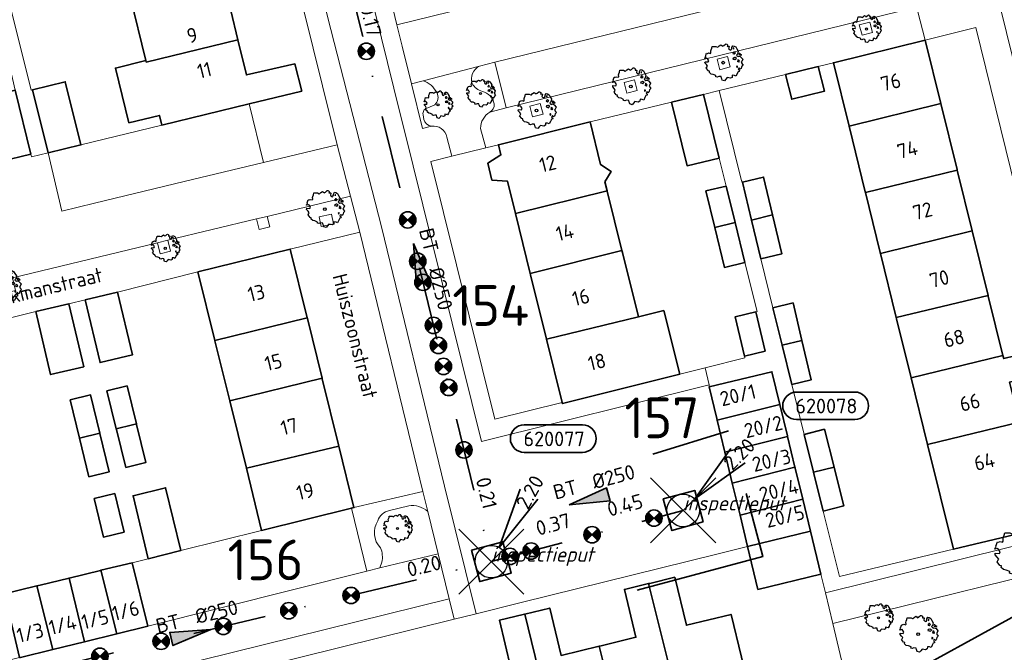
# Model space of a CAD drawing. Header units: metres. Extents: x 152391 to 157968, y 462336 to 467280.
# Tile 679 of 736: x 157044 to 157135, y 464441 to 464499. Entities that reach past the tile are written whole.
import ezdxf
from ezdxf.enums import TextEntityAlignment as Align

# ---------------------------------------------------------------- set-up
doc = ezdxf.new("R2010")
doc.units = ezdxf.units.M
doc.header["$LTSCALE"] = 0.75
doc.header["$PDMODE"] = 3
doc.header["$PDSIZE"] = 3
doc.linetypes.add('RI-VWA_BETON', pattern=[19, 9, -5, 0, -5])
doc.layers.get('0').update_dxf_attribs({"lineweight": 25})
doc.layers.get('defpoints').update_dxf_attribs({"lineweight": 25})
for name, color, linetype, lineweight in [('B-GV-GR-BOOM-S', 252, 'Continuous', 25), ('B-WE-GK-BESCHOEIING-G', 251, 'GK-BESCHOEIING', 35), ('B-WE-GR-BEPLANTING_CULTUUR_HEESTERS-GV', 251, 'Continuous', 18), ('B-WE-GR-GROENVOORZIENING-GV', 251, 'Continuous', 18), ('B-WE-OG-BEBOUWING-GV', 6, 'Continuous', 35), ('B-WE-OG-BEBOUWING-T18', 1, 'Continuous', 18), ('B-WE-OG-TOPOGRAFIE-T18', 1, 'Continuous', 18), ('B-WE-OG-WATER_SLOOT-GV', 251, 'Continuous', 18), ('B-WE-VH-VERHARDING_ASFALT-GV', 251, 'Continuous', 18), ('B-WE-VH-VERHARDING_BETONSTRAATSTEEN-GV', 251, 'Continuous', 18), ('B-WE-VH-VERHARDING_HOUTSNIPPERS-GV', 251, 'Continuous', 18), ('B-WE-VH-VERHARDING_TEGEL-GV', 251, 'Continuous', 18), ('N-OI-RI-T50', 130, 'Continuous', 50), ('N-OI-RI-VWA_PUTNUMMER-S @ 0.75', 36, 'Continuous', 35), ('N-OI-RI-VWA_RIOOLPUT_INSPECTIEPUT-S', 36, 'Continuous', 35), ('N-OI-RI-VWA_STROOMRICHTING-S @ 0.75', 36, 'Continuous', 35), ('N-OI-RI-VWA_TRANSPORTLEIDING_BETON_250-G', 36, 'RI-VWA_BETON', 35), ('N-RO-KG-GRENS_WERK-G', 7, 'XX-WERKGRENS', 35)]:
    doc.layers.add(name, color=color, linetype=linetype, lineweight=lineweight)
doc.layers.add('inspectieput', color=7, linetype='Continuous', plot=False)
doc.layers.add('N-OI-RI-VRIJVERVAL_HULPSTUK-S', color=210, linetype='Continuous', lineweight=35, plot=False)
doc.styles.add('NLCS-ISO', font='isocpeur.ttf')
doc.styles.add('NLCS-ISO-M750-T18', font='NLCS-ISO.ttf', dxfattribs={"height": 1.35})
doc.styles.add('NLCS-ISO-M750-T18_CURSIEF', font='NLCS-ISO.ttf', dxfattribs={"oblique": 15, "height": 1.35})
doc.styles.add('NLCS-ISO-M750-T50', font='NLCS-ISO.ttf', dxfattribs={"height": 3.75})
doc.linetypes.add('GK-BESCHOEIING', pattern='A,30,-5,[1,NLCS.SHX,S=1,R=0,X=0,Y=0],-5', length=40)
doc.linetypes.add('XX-WERKGRENS', pattern='A,0,[137,NLCS.SHX,S=0.1,R=0,X=-1.1,Y=-1.35],-6', length=6)

# ---------------------------------------------------------------- blocks, each defined once
blk = doc.blocks.new('*U52')
at = {"ltscale": 0.1}
blk.add_hatch(color=256, dxfattribs=at).paths.add_polyline_path([(-2.5, 0), (2.5, -0.83), (2.5, 0.83)])
at = {"ltscale": 0.1, "flags": 128}
blk.add_lwpolyline([(-2.5, 0), (2.5, -0.83), (2.5, 0.83)], close=True, dxfattribs=at)
at = {"ltscale": 0.1, "style": 'NLCS-ISO'}
for tag, p in [('MAT', (-1, 0.5)), ('BOBL', (-2.86, -3.24))]:
    blk.add_attdef(tag, text='', height=1.8, dxfattribs=at).set_placement(p, align=Align.BOTTOM_RIGHT)
for tag, p in [('DIA', (1, 0.5)), ('BOBR', (1.92, -3.24))]:
    blk.add_attdef(tag, text='', height=1.8, dxfattribs=at).set_placement(p, align=Align.BOTTOM_LEFT)
at = {"layer": 'defpoints', "ltscale": 0.1, "style": 'NLCS-ISO', "flags": 1}
blk.add_attdef('JVA', text='', height=1.8, dxfattribs=at).set_placement((0, -1), align=Align.TOP_CENTER)
blk = doc.blocks.new('*U53')
at = {"ltscale": 0.1}
blk.add_hatch(color=256, dxfattribs=at).paths.add_polyline_path([(2.5, 0), (-2.5, -0.83), (-2.5, 0.83)])
at = {"ltscale": 0.1, "flags": 128}
blk.add_lwpolyline([(2.5, 0), (-2.5, -0.83), (-2.5, 0.83)], close=True, dxfattribs=at)
at = {"ltscale": 0.1, "style": 'NLCS-ISO'}
for tag, p in [('MAT', (-1, 0.5)), ('BOBL', (-28.6, 0))]:
    blk.add_attdef(tag, text='', height=1.8, dxfattribs=at).set_placement(p, align=Align.BOTTOM_RIGHT)
for tag, p in [('DIA', (1, 0.5)), ('BOBR', (27.65, -0.01))]:
    blk.add_attdef(tag, text='', height=1.8, dxfattribs=at).set_placement(p, align=Align.BOTTOM_LEFT)
at = {"layer": 'defpoints', "ltscale": 0.1, "style": 'NLCS-ISO', "flags": 1}
blk.add_attdef('JVA', text='', height=1.8, dxfattribs=at).set_placement((0, -1), align=Align.TOP_CENTER)
blk = doc.blocks.new('*U54')
at = {"ltscale": 0.1}
blk.add_hatch(color=256, dxfattribs=at).paths.add_polyline_path([(-2.5, 0), (2.5, -0.83), (2.5, 0.83)])
at = {"ltscale": 0.1, "flags": 128}
blk.add_lwpolyline([(-2.5, 0), (2.5, -0.83), (2.5, 0.83)], close=True, dxfattribs=at)
at = {"ltscale": 0.1, "style": 'NLCS-ISO'}
for tag, p in [('MAT', (-1, 0.5)), ('BOBL', (-28.37, 0))]:
    blk.add_attdef(tag, text='', height=1.8, dxfattribs=at).set_placement(p, align=Align.BOTTOM_RIGHT)
for tag, p in [('DIA', (1, 0.5)), ('BOBR', (27.43, -0.01))]:
    blk.add_attdef(tag, text='', height=1.8, dxfattribs=at).set_placement(p, align=Align.BOTTOM_LEFT)
at = {"layer": 'defpoints', "ltscale": 0.1, "style": 'NLCS-ISO', "flags": 1}
blk.add_attdef('JVA', text='', height=1.8, dxfattribs=at).set_placement((0, -1), align=Align.TOP_CENTER)
blk = doc.blocks.new('B-SRI-PUT_VWA-SO')
at = {"flags": 128}
blk.add_lwpolyline([(-2, 2), (2, 2), (2, -2), (-2, -2)], close=True, dxfattribs=at)
at = {"lineweight": -3, "flags": 128}
blk.add_lwpolyline([(2, -2), (2, 2), (-2, 2), (-2, -2)], close=True, dxfattribs=at)
at = {"lineweight": -3}
blk.add_circle((0, 0), 2, dxfattribs=at)
blk = doc.blocks.new('*U385')
for q in [(5.83, 7.6), (7.6, 5.83)]:
    blk.add_line((1.41, 1.41), q)
blk.add_lwpolyline([(21.07, 14.54), (13.91, 14.54, 1), (13.91, 11.16), (21.07, 11.16, 1)], format="xyb", close=True)
at = {"ltscale": 0.1, "style": 'NLCS-ISO'}
blk.add_attdef('PUTNR', text='', height=1.8, dxfattribs=at).set_placement((17.59, 12.82), align=Align.MIDDLE_CENTER)
blk.add_attdef('PUTHGT', text='', height=1.8, rotation=45, dxfattribs=at).set_placement((5.39, 5.43), align=Align.MIDDLE_LEFT)
blk = doc.blocks.new('*U317')
for q in [(3.55, 8.9), (5.73, 7.68)]:
    blk.add_line((0.98, 1.75), q)
blk.add_lwpolyline([(11.19, 16.81), (4.03, 16.81, 1), (4.03, 13.42), (11.19, 13.42, 1)], format="xyb", close=True)
at = {"ltscale": 0.1, "style": 'NLCS-ISO'}
blk.add_attdef('PUTNR', text='', height=1.8, dxfattribs=at).set_placement((7.71, 15.08), align=Align.MIDDLE_CENTER)
blk.add_attdef('PUTHGT', text='', height=1.8, rotation=60.77, dxfattribs=at).set_placement((3.71, 6.69), align=Align.MIDDLE_LEFT)
blk = doc.blocks.new('SRI-HULP')
h = blk.add_hatch(color=256)
h.dxf.hatch_style = 1
h.paths.add_polyline_path([(-0.71, 0.71, 0.198912), (-1, 0, 0.198912), (-0.71, -0.71), (0, 0)])
h = blk.add_hatch(color=256)
h.dxf.hatch_style = 1
h.paths.add_polyline_path([(1, 0, 0.198912), (0.71, 0.71), (0, 0), (0.71, -0.71, 0.198912)])
for p, q in [((-0.71, 0.71), (0.71, -0.71)), ((-0.71, -0.71), (0.71, 0.71))]:
    blk.add_line(p, q)
blk.add_circle((0, 0), 1)
blk = doc.blocks.new('ACMAP_ANN_TEMPLATE_type knoop')
at = {"layer": 'defpoints', "style": 'NLCS-ISO-M750-T18_CURSIEF', "oblique": 15}
blk.add_attdef('type_knoop', (0, 0), '', height=1.35, dxfattribs=at)
blk = doc.blocks.new('SGR-BOOM_21_30')
at = {"linetype": 'Continuous'}
for p, q in [((-1.458, 0.858), (-1.342, 0.908)), ((-1.342, 0.908), (-1.179, 0.858)), ((-1.179, 0.858), (-1.121, 0.924)), ((-1.133, 1.088), (-1.109, 1.187)), ((-1.121, 0.924), (-1.133, 1.088)), ((-1.109, 1.187), (-1.051, 1.335)), ((-1.051, 1.335), (-1.016, 1.499)), ((-1.016, 1.499), (-0.668, 1.499)), ((-0.668, 1.499), (-0.516, 1.433)), ((-0.516, 1.433), (-0.47, 1.45)), ((-0.47, 1.45), (-0.365, 1.548)), ((-0.365, 1.548), (-0.226, 1.647)), ((-0.226, 1.647), (-0.133, 1.581)), ((-0.133, 1.581), (-0.063, 1.515)), ((-0.063, 1.515), (0.065, 1.581)), ((0.065, 1.581), (0.205, 1.712)), ((0.205, 1.712), (0.263, 1.729)), ((0.263, 1.729), (0.333, 1.696)), ((0.333, 1.696), (0.391, 1.647)), ((0.402, 1.532), (0.379, 1.499)), ((0.379, 1.499), (0.53, 1.515)), ((0.391, 1.647), (0.402, 1.532)), ((0.542, 1.483), (0.507, 1.285)), ((0.507, 1.285), (0.565, 1.236)), ((0.53, 1.515), (0.542, 1.483)), ((0.565, 1.236), (0.693, 1.154)), ((0.693, 1.154), (0.751, 1.203)), ((0.751, 1.203), (0.798, 1.285)), ((0.786, 1.4), (0.891, 1.565)), ((0.798, 1.285), (0.786, 1.4)), ((0.891, 1.565), (1.019, 1.532)), ((0.937, 0.908), (0.891, 0.875)), ((0.972, 1.368), (0.926, 1.335)), ((0.926, 1.335), (0.949, 1.253)), ((0.972, 0.973), (0.937, 0.908)), ((0.949, 1.253), (0.961, 1.236)), ((0.961, 1.269), (0.972, 1.368)), ((1.03, 0.973), (0.972, 0.973)), ((1.019, 1.532), (1.158, 1.45)), ((1.077, 0.94), (1.03, 0.973)), ((1.124, 0.875), (1.077, 0.94)), ((1.158, 1.45), (1.251, 1.269)), ((1.251, 1.269), (1.379, 1.055)), ((1.379, 1.055), (1.321, 0.793)), ((-1.703, 0.365), (-1.656, 0.48)), ((-1.493, 0.415), (-1.703, 0.365)), ((-1.679, -0.029), (-1.668, 0.086)), ((-1.668, 0.086), (-1.389, 0.07)), ((-1.656, 0.48), (-1.598, 0.53)), ((-1.633, 0.579), (-1.528, 0.875)), ((-1.598, 0.53), (-1.633, 0.579)), ((-1.528, 0.875), (-1.458, 0.858)), ((-1.423, 0.333), (-1.493, 0.415)), ((-1.33, 0.185), (-1.423, 0.333)), ((-1.389, 0.07), (-1.33, 0.185)), ((0.891, 0.875), (0.926, 0.825)), ((0.926, 0.415), (0.891, 0.333)), ((0.891, 0.333), (1.03, 0.316)), ((0.926, 0.825), (0.984, 0.842)), ((1.054, 0.464), (0.926, 0.415)), ((0.984, 0.842), (1.03, 0.776)), ((1.03, 0.776), (1.077, 0.842)), ((1.03, 0.316), (1.112, 0.251)), ((1.112, 0.464), (1.054, 0.464)), ((1.077, 0.842), (1.124, 0.875)), ((1.217, 0.398), (1.112, 0.464)), ((1.112, 0.251), (1.205, 0.365)), ((1.205, 0.365), (1.24, 0.415)), ((1.321, 0.793), (1.228, 0.694)), ((1.228, 0.694), (1.275, 0.628)), ((1.275, 0.628), (1.379, 0.563)), ((1.344, 0.185), (1.31, 0.103)), ((1.434, 0.049), (1.31, 0.103)), ((1.356, 0.3), (1.344, 0.234)), ((1.344, 0.234), (1.344, 0.185)), ((1.426, 0.234), (1.356, 0.3)), ((1.379, 0.563), (1.438, 0.595)), ((1.472, 0.201), (1.426, 0.234)), ((1.434, 0.049), (1.507, 0.136)), ((1.472, 0.858), (1.438, 0.809)), ((1.438, 0.809), (1.461, 0.743)), ((1.438, 0.595), (1.565, 0.563)), ((1.461, 0.743), (1.531, 0.694)), ((1.542, 0.858), (1.472, 0.858)), ((1.507, 0.136), (1.472, 0.201)), ((1.531, 0.727), (1.635, 0.678)), ((1.531, 0.694), (1.542, 0.727)), ((1.624, 0.76), (1.542, 0.858)), ((1.565, 0.563), (1.635, 0.513)), ((1.728, 0.71), (1.624, 0.76)), ((1.635, 0.678), (1.728, 0.71)), ((1.635, 0.513), (1.81, 0.316)), ((1.717, 0.103), (1.67, 0.037)), ((1.67, 0.037), (1.763, -0.094)), ((1.81, 0.316), (1.717, 0.103)), ((-1.54, -0.177), (-1.679, -0.029)), ((-1.551, -0.505), (-1.493, -0.423)), ((-1.354, -0.752), (-1.551, -0.505)), ((-1.435, -0.324), (-1.54, -0.177)), ((-1.493, -0.423), (-1.435, -0.324)), ((-1.249, -0.784), (-1.354, -0.752)), ((-1.272, -0.899), (-1.249, -0.784)), ((-1.109, -1.047), (-1.272, -0.899)), ((1.286, -0.292), (1.24, -0.357)), ((1.24, -0.357), (1.251, -0.423)), ((1.263, -0.423), (1.333, -0.407)), ((1.333, -0.341), (1.286, -0.292)), ((1.356, -0.883), (1.286, -1.014)), ((1.333, -0.407), (1.333, -0.341)), ((1.368, -0.834), (1.356, -0.883)), ((1.484, -0.801), (1.368, -0.834)), ((1.461, -0.472), (1.391, -0.587)), ((1.391, -0.587), (1.426, -0.637)), ((1.426, -0.637), (1.496, -0.702)), ((1.577, -0.587), (1.461, -0.472)), ((1.496, -0.702), (1.484, -0.801)), ((1.658, -0.522), (1.577, -0.587)), ((1.682, -0.423), (1.658, -0.522)), ((1.717, -0.308), (1.682, -0.423)), ((1.845, -0.177), (1.717, -0.308)), ((1.763, -0.094), (1.845, -0.177)), ((-0.912, -1.08), (-1.109, -1.047)), ((-0.668, -1.179), (-0.912, -1.08)), ((-0.679, -1.294), (-0.668, -1.179)), ((-0.551, -1.326), (-0.679, -1.294)), ((-0.4, -1.261), (-0.551, -1.326)), ((-0.191, -1.277), (-0.4, -1.261)), ((-0.156, -1.425), (-0.191, -1.277)), ((-0.133, -1.491), (-0.156, -1.425)), ((-0.098, -1.606), (-0.133, -1.491)), ((0.112, -1.671), (-0.098, -1.606)), ((0.251, -1.524), (0.112, -1.671)), ((0.356, -1.376), (0.251, -1.524)), ((0.682, -1.441), (0.356, -1.376)), ((0.833, -1.359), (0.682, -1.441)), ((0.844, -1.162), (0.833, -1.359)), ((1.03, -1.179), (0.844, -1.162)), ((1.182, -1.244), (1.03, -1.179)), ((1.286, -1.014), (1.182, -1.244))]:
    blk.add_line(p, q, dxfattribs=at)
blk.add_circle((0, 0), 0.126, dxfattribs=at)
blk = doc.blocks.new('SGR-BOOM_31_50')
at = {"linetype": 'Continuous'}
for p, q in [((-1.402, 1.78), (-1.355, 1.999)), ((-1.355, 1.999), (-0.89, 1.999)), ((-0.89, 1.999), (-0.688, 1.911)), ((-0.688, 1.911), (-0.626, 1.933)), ((-0.626, 1.933), (-0.487, 2.064)), ((-0.487, 2.064), (-0.301, 2.196)), ((-0.301, 2.196), (-0.177, 2.108)), ((-0.177, 2.108), (-0.084, 2.02)), ((-0.084, 2.02), (0.087, 2.108)), ((0.087, 2.108), (0.273, 2.283)), ((0.273, 2.283), (0.351, 2.305)), ((0.351, 2.305), (0.444, 2.261)), ((0.444, 2.261), (0.521, 2.196)), ((0.537, 2.042), (0.506, 1.999)), ((0.506, 1.999), (0.707, 2.02)), ((0.521, 2.196), (0.537, 2.042)), ((0.723, 1.977), (0.676, 1.714)), ((0.707, 2.02), (0.723, 1.977)), ((1.048, 1.867), (1.188, 2.086)), ((1.064, 1.714), (1.048, 1.867)), ((1.188, 2.086), (1.358, 2.042)), ((1.296, 1.823), (1.234, 1.78)), ((1.281, 1.692), (1.296, 1.823)), ((1.358, 2.042), (1.545, 1.933)), ((1.545, 1.933), (1.669, 1.692)), ((-2.177, 0.772), (-2.038, 1.166)), ((-2.038, 1.166), (-1.944, 1.144)), ((-1.944, 1.144), (-1.789, 1.21)), ((-1.789, 1.21), (-1.572, 1.144)), ((-1.572, 1.144), (-1.495, 1.232)), ((-1.51, 1.451), (-1.479, 1.582)), ((-1.495, 1.232), (-1.51, 1.451)), ((-1.479, 1.582), (-1.402, 1.78)), ((0.676, 1.714), (0.754, 1.648)), ((0.754, 1.648), (0.924, 1.539)), ((0.924, 1.539), (1.002, 1.604)), ((1.002, 1.604), (1.064, 1.714)), ((1.25, 1.21), (1.188, 1.166)), ((1.188, 1.166), (1.234, 1.101)), ((1.234, 1.78), (1.265, 1.67)), ((1.234, 1.101), (1.312, 1.122)), ((1.296, 1.298), (1.25, 1.21)), ((1.265, 1.67), (1.281, 1.648)), ((1.374, 1.298), (1.296, 1.298)), ((1.312, 1.122), (1.374, 1.035)), ((1.436, 1.254), (1.374, 1.298)), ((1.374, 1.035), (1.436, 1.122)), ((1.498, 1.166), (1.436, 1.254)), ((1.436, 1.122), (1.498, 1.166)), ((1.762, 1.057), (1.638, 0.925)), ((1.638, 0.925), (1.7, 0.838)), ((1.669, 1.692), (1.839, 1.407)), ((1.839, 1.407), (1.762, 1.057)), ((1.963, 1.144), (1.917, 1.079)), ((1.917, 1.079), (1.948, 0.991)), ((1.948, 0.991), (2.041, 0.925)), ((2.056, 1.144), (1.963, 1.144)), ((2.041, 0.969), (2.18, 0.903)), ((2.041, 0.925), (2.056, 0.969)), ((2.165, 1.013), (2.056, 1.144)), ((2.304, 0.947), (2.165, 1.013)), ((2.18, 0.903), (2.304, 0.947)), ((-2.27, 0.487), (-2.208, 0.641)), ((-1.991, 0.553), (-2.27, 0.487)), ((-2.239, -0.038), (-2.224, 0.115)), ((-2.224, 0.115), (-1.851, 0.093)), ((-2.208, 0.641), (-2.131, 0.706)), ((-2.131, 0.706), (-2.177, 0.772)), ((-1.898, 0.444), (-1.991, 0.553)), ((-1.774, 0.246), (-1.898, 0.444)), ((-1.851, 0.093), (-1.774, 0.246)), ((1.234, 0.553), (1.188, 0.444)), ((1.188, 0.444), (1.374, 0.422)), ((1.405, 0.619), (1.234, 0.553)), ((1.374, 0.422), (1.483, 0.334)), ((1.483, 0.619), (1.405, 0.619)), ((1.622, 0.531), (1.483, 0.619)), ((1.483, 0.334), (1.607, 0.487)), ((1.607, 0.487), (1.653, 0.553)), ((1.7, 0.838), (1.839, 0.75)), ((1.793, 0.246), (1.746, 0.137)), ((1.911, 0.065), (1.746, 0.137)), ((1.808, 0.4), (1.793, 0.312)), ((1.793, 0.312), (1.793, 0.246)), ((1.901, 0.312), (1.808, 0.4)), ((1.839, 0.75), (1.917, 0.794)), ((1.963, 0.268), (1.901, 0.312)), ((1.911, 0.065), (2.01, 0.181)), ((1.917, 0.794), (2.087, 0.75)), ((2.01, 0.181), (1.963, 0.268)), ((2.087, 0.75), (2.18, 0.684)), ((2.18, 0.684), (2.413, 0.422)), ((2.289, 0.137), (2.227, 0.049)), ((2.227, 0.049), (2.351, -0.126)), ((2.413, 0.422), (2.289, 0.137)), ((-2.053, -0.235), (-2.239, -0.038)), ((-2.069, -0.673), (-1.991, -0.564)), ((-1.805, -1.002), (-2.069, -0.673)), ((-1.913, -0.433), (-2.053, -0.235)), ((-1.991, -0.564), (-1.913, -0.433)), ((1.715, -0.389), (1.653, -0.476)), ((1.653, -0.476), (1.669, -0.564)), ((1.684, -0.564), (1.777, -0.542)), ((1.777, -0.454), (1.715, -0.389)), ((1.777, -0.542), (1.777, -0.454)), ((1.948, -0.63), (1.855, -0.783)), ((1.855, -0.783), (1.901, -0.849)), ((1.901, -0.849), (1.994, -0.936)), ((2.103, -0.783), (1.948, -0.63)), ((2.211, -0.695), (2.103, -0.783)), ((2.242, -0.564), (2.211, -0.695)), ((2.289, -0.411), (2.242, -0.564)), ((2.459, -0.235), (2.289, -0.411)), ((2.351, -0.126), (2.459, -0.235)), ((-1.665, -1.046), (-1.805, -1.002)), ((-1.696, -1.199), (-1.665, -1.046)), ((-1.479, -1.396), (-1.696, -1.199)), ((-1.216, -1.44), (-1.479, -1.396)), ((-0.89, -1.571), (-1.216, -1.44)), ((-0.906, -1.725), (-0.89, -1.571)), ((-0.735, -1.769), (-0.906, -1.725)), ((-0.533, -1.681), (-0.735, -1.769)), ((-0.254, -1.703), (-0.533, -1.681)), ((-0.208, -1.9), (-0.254, -1.703)), ((1.11, -1.812), (0.909, -1.922)), ((1.126, -1.55), (1.11, -1.812)), ((1.374, -1.571), (1.126, -1.55)), ((1.576, -1.659), (1.374, -1.571)), ((1.715, -1.352), (1.576, -1.659)), ((1.808, -1.177), (1.715, -1.352)), ((1.824, -1.112), (1.808, -1.177)), ((1.979, -1.068), (1.824, -1.112)), ((1.994, -0.936), (1.979, -1.068)), ((-0.177, -1.988), (-0.208, -1.9)), ((-0.13, -2.141), (-0.177, -1.988)), ((0.149, -2.229), (-0.13, -2.141)), ((0.335, -2.031), (0.149, -2.229)), ((0.475, -1.834), (0.335, -2.031)), ((0.909, -1.922), (0.475, -1.834))]:
    blk.add_line(p, q, dxfattribs=at)
blk.add_circle((0, 0), 0.169, dxfattribs=at)
blk = doc.blocks.new('SGR-BOOM_0_20')
at = {"linetype": 'Continuous'}
for p, q in [((-0.832, 0.89), (-0.788, 1.001)), ((-0.788, 1.001), (-0.762, 1.124)), ((-0.762, 1.124), (-0.501, 1.124)), ((-0.501, 1.124), (-0.387, 1.075)), ((-0.387, 1.075), (-0.352, 1.087)), ((-0.352, 1.087), (-0.274, 1.161)), ((-0.274, 1.161), (-0.169, 1.235)), ((-0.169, 1.235), (-0.099, 1.186)), ((-0.099, 1.186), (-0.047, 1.137)), ((-0.047, 1.137), (0.049, 1.186)), ((0.049, 1.186), (0.154, 1.284)), ((0.154, 1.284), (0.197, 1.297)), ((0.197, 1.297), (0.25, 1.272)), ((0.25, 1.272), (0.293, 1.235)), ((0.302, 1.149), (0.284, 1.124)), ((0.284, 1.124), (0.398, 1.137)), ((0.293, 1.235), (0.302, 1.149)), ((0.407, 1.112), (0.38, 0.964)), ((0.38, 0.964), (0.424, 0.927)), ((0.398, 1.137), (0.407, 1.112)), ((0.424, 0.927), (0.52, 0.865)), ((0.564, 0.902), (0.598, 0.964)), ((0.59, 1.05), (0.668, 1.173)), ((0.598, 0.964), (0.59, 1.05)), ((0.668, 1.173), (0.764, 1.149)), ((0.729, 1.026), (0.694, 1.001)), ((0.694, 1.001), (0.712, 0.939)), ((0.712, 0.939), (0.721, 0.927)), ((0.721, 0.952), (0.729, 1.026)), ((0.764, 1.149), (0.869, 1.087)), ((0.869, 1.087), (0.939, 0.952)), ((0.939, 0.952), (1.035, 0.792)), ((-1.277, 0.274), (-1.242, 0.36)), ((-1.12, 0.311), (-1.277, 0.274)), ((-1.259, -0.022), (-1.251, 0.065)), ((-1.251, 0.065), (-1.041, 0.052)), ((-1.242, 0.36), (-1.198, 0.397)), ((-1.225, 0.434), (-1.146, 0.656)), ((-1.198, 0.397), (-1.225, 0.434)), ((-1.146, 0.656), (-1.094, 0.644)), ((-1.068, 0.249), (-1.12, 0.311)), ((-1.094, 0.644), (-1.007, 0.681)), ((-0.998, 0.139), (-1.068, 0.249)), ((-1.041, 0.052), (-0.998, 0.139)), ((-1.007, 0.681), (-0.884, 0.644)), ((-0.884, 0.644), (-0.841, 0.693)), ((-0.85, 0.816), (-0.832, 0.89)), ((-0.841, 0.693), (-0.85, 0.816)), ((0.52, 0.865), (0.564, 0.902)), ((0.703, 0.681), (0.668, 0.656)), ((0.668, 0.656), (0.694, 0.619)), ((0.694, 0.311), (0.668, 0.249)), ((0.668, 0.249), (0.773, 0.237)), ((0.694, 0.619), (0.738, 0.631)), ((0.79, 0.348), (0.694, 0.311)), ((0.729, 0.73), (0.703, 0.681)), ((0.773, 0.73), (0.729, 0.73)), ((0.738, 0.631), (0.773, 0.582)), ((0.808, 0.705), (0.773, 0.73)), ((0.773, 0.582), (0.808, 0.631)), ((0.773, 0.237), (0.834, 0.188)), ((0.834, 0.348), (0.79, 0.348)), ((0.843, 0.656), (0.808, 0.705)), ((0.808, 0.631), (0.843, 0.656)), ((0.912, 0.299), (0.834, 0.348)), ((0.834, 0.188), (0.904, 0.274)), ((0.904, 0.274), (0.93, 0.311)), ((0.991, 0.594), (0.921, 0.521)), ((0.921, 0.521), (0.956, 0.471)), ((0.956, 0.471), (1.035, 0.422)), ((1.008, 0.139), (0.982, 0.077)), ((1.075, 0.037), (0.982, 0.077)), ((1.035, 0.792), (0.991, 0.594)), ((1.017, 0.225), (1.008, 0.176)), ((1.008, 0.176), (1.008, 0.139)), ((1.069, 0.176), (1.017, 0.225)), ((1.035, 0.422), (1.078, 0.447)), ((1.104, 0.151), (1.069, 0.176)), ((1.075, 0.037), (1.13, 0.102)), ((1.104, 0.644), (1.078, 0.607)), ((1.078, 0.607), (1.096, 0.557)), ((1.078, 0.447), (1.174, 0.422)), ((1.096, 0.557), (1.148, 0.521)), ((1.157, 0.644), (1.104, 0.644)), ((1.13, 0.102), (1.104, 0.151)), ((1.148, 0.545), (1.226, 0.508)), ((1.148, 0.521), (1.157, 0.545)), ((1.218, 0.57), (1.157, 0.644)), ((1.174, 0.422), (1.226, 0.385)), ((1.296, 0.533), (1.218, 0.57)), ((1.226, 0.508), (1.296, 0.533)), ((1.226, 0.385), (1.357, 0.237)), ((1.287, 0.077), (1.253, 0.028)), ((1.253, 0.028), (1.322, -0.071)), ((1.357, 0.237), (1.287, 0.077)), ((-1.155, -0.132), (-1.259, -0.022)), ((-1.164, -0.379), (-1.12, -0.317)), ((-1.015, -0.564), (-1.164, -0.379)), ((-1.076, -0.243), (-1.155, -0.132)), ((-1.12, -0.317), (-1.076, -0.243)), ((-0.937, -0.588), (-1.015, -0.564)), ((-0.954, -0.675), (-0.937, -0.588)), ((-0.832, -0.785), (-0.954, -0.675)), ((-0.684, -0.81), (-0.832, -0.785)), ((-0.501, -0.884), (-0.684, -0.81)), ((-0.509, -0.97), (-0.501, -0.884)), ((0.633, -0.872), (0.625, -1.019)), ((0.773, -0.884), (0.633, -0.872)), ((0.886, -0.933), (0.773, -0.884)), ((0.965, -0.761), (0.886, -0.933)), ((0.965, -0.219), (0.93, -0.268)), ((0.93, -0.268), (0.939, -0.317)), ((0.947, -0.317), (1, -0.305)), ((1, -0.256), (0.965, -0.219)), ((1.017, -0.662), (0.965, -0.761)), ((1, -0.305), (1, -0.256)), ((1.026, -0.625), (1.017, -0.662)), ((1.113, -0.601), (1.026, -0.625)), ((1.096, -0.354), (1.043, -0.44)), ((1.043, -0.44), (1.069, -0.477)), ((1.069, -0.477), (1.122, -0.527)), ((1.183, -0.44), (1.096, -0.354)), ((1.122, -0.527), (1.113, -0.601)), ((1.244, -0.391), (1.183, -0.44)), ((1.261, -0.317), (1.244, -0.391)), ((1.287, -0.231), (1.261, -0.317)), ((1.383, -0.132), (1.287, -0.231)), ((1.322, -0.071), (1.383, -0.132)), ((-0.413, -0.995), (-0.509, -0.97)), ((-0.3, -0.946), (-0.413, -0.995)), ((-0.143, -0.958), (-0.3, -0.946)), ((-0.117, -1.069), (-0.143, -0.958)), ((-0.099, -1.118), (-0.117, -1.069)), ((-0.073, -1.204), (-0.099, -1.118)), ((0.084, -1.254), (-0.073, -1.204)), ((0.188, -1.143), (0.084, -1.254)), ((0.267, -1.032), (0.188, -1.143)), ((0.511, -1.081), (0.267, -1.032)), ((0.625, -1.019), (0.511, -1.081))]:
    blk.add_line(p, q, dxfattribs=at)
blk.add_circle((0, 0), 0.0948, dxfattribs=at)

msp = doc.modelspace()

# ---------------------------------------------------------------- linework, layer by layer
at = {"layer": 'B-WE-GK-BESCHOEIING-G'}
msp.add_lwpolyline([(157121.197, 464436.011), (157140.32, 464446.537)], dxfattribs=at)
at = {"layer": 'B-WE-GR-BEPLANTING_CULTUUR_HEESTERS-GV'}
for points in [[(157086.849, 464494.879, 0.365077), (157086.165, 464493.279)], [(157082.913, 464492.445, 0.19092), (157081.645, 464493.54)], [(157086.165, 464493.279, 0.212017), (157087.125, 464492.556)], [(157082.721, 464491.311, 0.356203), (157082.913, 464492.445)], [(157087.125, 464492.556, -0.282965), (157088.206, 464491.4)], [(157081.653, 464490.401, -0.443994), (157082.086, 464491.029)], [(157088.206, 464491.4, -0.279958), (157087.801, 464490.638)], [(157082.42, 464489.357, -0.328703), (157081.73, 464489.981)], [(157077.477, 464452.99, -0.294574), (157078.564, 464453.947)], [(157080.33, 464454.381, -0.219838), (157082.082, 464453.874)], [(157077.728, 464450.528, -0.352941), (157077.477, 464452.99)], [(157077.842, 464449.188, 0.167224), (157077.728, 464450.528)]]:
    msp.add_lwpolyline(points, format="xyb", dxfattribs=at)
for points in [[(157087.801, 464490.638), (157089.319, 464491.028), (157088.274, 464495.246), (157086.849, 464494.879)], [(157081.645, 464493.54), (157080.581, 464493.266), (157081.602, 464489.15)], [(157082.086, 464491.029), (157082.721, 464491.311)], [(157081.73, 464489.981), (157081.653, 464490.401)], [(157081.602, 464489.15), (157082.42, 464489.357)], [(157081.636, 464455.706), (157075.278, 464454.215), (157075.049, 464454.159), (157076.474, 464448.369), (157077.662, 464448.658), (157077.842, 464449.188)], [(157082.082, 464453.874), (157081.636, 464455.706)], [(157078.564, 464453.947), (157080.33, 464454.381)]]:
    msp.add_lwpolyline(points, dxfattribs=at)
msp.add_lwpolyline([(157119.405, 464443.532), (157144.569, 464449.748), (157143.865, 464452.609), (157118.718, 464446.36)], close=True, dxfattribs=at)
at = {"layer": 'B-WE-GR-GROENVOORZIENING-GV'}
for points in [[(157122.815, 464498.942), (157121.846, 464498.694), (157122.094, 464497.725), (157123.063, 464497.973)], [(157109.71, 464495.771), (157108.741, 464495.523), (157108.989, 464494.554), (157109.958, 464494.802)], [(157101.142, 464493.615), (157100.173, 464493.367), (157100.421, 464492.398), (157101.39, 464492.646)], [(157092.454, 464491.431), (157091.485, 464491.183), (157091.733, 464490.214), (157092.702, 464490.462)], [(157067.287, 464481.042), (157066.315, 464480.808), (157066.549, 464479.836), (157067.521, 464480.07)], [(157073.207, 464481.241), (157072.076, 464480.993), (157072.269, 464480.114), (157073.399, 464480.362)], [(157058.147, 464478.841), (157057.175, 464478.607), (157057.418, 464477.596), (157058.39, 464477.83)]]:
    msp.add_lwpolyline(points, close=True, dxfattribs=at)
at = {"layer": 'B-WE-OG-BEBOUWING-GV'}
for points in [[(157067.498, 464504.534), (157054.654, 464501.323), (157056.114, 464495.388), (157056.147, 464495.253), (157064.59, 464497.309), (157063.939, 464500), (157063.656, 464501.172), (157068.058, 464502.254)], [(157057.578, 464489.436), (157065.634, 464491.4), (157070.474, 464492.58), (157069.85, 464495.088), (157065.373, 464494.072), (157064.59, 464497.309), (157056.147, 464495.253), (157056.114, 464495.388), (157053.305, 464494.701), (157054.547, 464489.674), (157057.354, 464490.347)], [(157120.896, 464489.367), (157129.344, 464491.451), (157127.904, 464497.281), (157119.456, 464495.195)], [(157118.061, 464494.85), (157115.051, 464494.107), (157115.614, 464491.824), (157118.624, 464492.566)], [(157047.094, 464486.881), (157050.125, 464487.631), (157048.688, 464493.436), (157045.658, 464492.686)], [(157041.172, 464491.977), (157042.582, 464486.068), (157042.703, 464486.097), (157045.509, 464486.777), (157044.08, 464492.681), (157041.281, 464492.003)], [(157108.928, 464486.419), (157107.481, 464492.27), (157104.552, 464491.559), (157105.97, 464485.713)], [(157122.408, 464483.242), (157130.865, 464485.29), (157130.847, 464485.364), (157129.344, 464491.451), (157120.896, 464489.367), (157122.394, 464483.299)], [(157097.037, 464489.736), (157088.587, 464487.641), (157088.819, 464486.704), (157087.618, 464485.949), (157087.998, 464484.382), (157089.416, 464484.296), (157090.157, 464481.309), (157098.606, 464483.409), (157098.404, 464484.225), (157098.971, 464485.192), (157098.009, 464485.815)], [(157111.914, 464480.7), (157113.858, 464481.171), (157113.018, 464484.669), (157111.073, 464484.202)], [(157123.792, 464477.638), (157132.241, 464479.723), (157130.865, 464485.29), (157122.408, 464483.242), (157123.773, 464477.715)], [(157108.524, 464480.012), (157110.398, 464480.478), (157109.567, 464483.836), (157107.705, 464483.384)], [(157090.157, 464481.309), (157091.526, 464475.789), (157099.974, 464477.888), (157098.617, 464483.363), (157098.606, 464483.409)], [(157112.769, 464477.139), (157114.714, 464477.606), (157113.858, 464481.171), (157111.914, 464480.7)], [(157108.524, 464480.012), (157109.416, 464476.338), (157111.308, 464476.799), (157110.398, 464480.478)], [(157132.241, 464479.723), (157123.792, 464477.638), (157125.255, 464471.714), (157133.713, 464473.763)], [(157060.911, 464475.944), (157062.467, 464469.623), (157070.972, 464471.702), (157069.412, 464478.038)], [(157091.526, 464475.789), (157091.557, 464475.663), (157093.028, 464469.732), (157101.488, 464471.783), (157100.018, 464477.712), (157099.974, 464477.888)], [(157050.512, 464473.347), (157051.891, 464467.58), (157054.882, 464468.295), (157053.502, 464474.062)], [(157126.624, 464466.172), (157135.078, 464468.235), (157133.727, 464473.705), (157133.713, 464473.763), (157125.255, 464471.714), (157125.28, 464471.613)], [(157045.966, 464472.271), (157047.334, 464466.472), (157050.383, 464467.191), (157049.014, 464472.99)], [(157113.886, 464472.625), (157114.742, 464469.168), (157116.563, 464469.609), (157115.742, 464473.066)], [(157101.488, 464471.783), (157093.028, 464469.732), (157094.472, 464463.905), (157094.497, 464463.806), (157105.297, 464466.508), (157103.831, 464472.369)], [(157111.265, 464468.181), (157113.169, 464468.642), (157112.299, 464472.239), (157110.394, 464471.777)], [(157072.339, 464466.154), (157070.991, 464471.624), (157070.972, 464471.702), (157062.467, 464469.623), (157062.478, 464469.578), (157063.839, 464464.052)], [(157114.742, 464469.168), (157115.633, 464465.566), (157117.422, 464465.991), (157116.563, 464469.609)], [(157126.624, 464466.172), (157128.137, 464460.043), (157136.593, 464462.099), (157135.685, 464465.777), (157136.7, 464466.027), (157136.163, 464468.198), (157135.149, 464467.947), (157135.078, 464468.235)], [(157108.739, 464462.286), (157114.523, 464463.731), (157113.796, 464466.74), (157108.001, 464465.34), (157108.703, 464462.435)], [(157063.839, 464464.052), (157065.369, 464457.841), (157073.881, 464459.89), (157073.852, 464460.007), (157072.357, 464466.08), (157072.339, 464466.154)], [(157055.242, 464461.926), (157054.376, 464465.429), (157052.519, 464464.971), (157053.385, 464461.463), (157054.867, 464461.833)], [(157050.007, 464460.604), (157051.873, 464461.085), (157051.022, 464464.594), (157049.149, 464464.14)], [(157109.452, 464459.333), (157115.236, 464460.779), (157115.223, 464460.834), (157114.523, 464463.731), (157108.739, 464462.286), (157109.422, 464459.459)], [(157136.593, 464462.099), (157128.137, 464460.043), (157130.523, 464450.382), (157139.965, 464452.62), (157138.276, 464459.456), (157137.305, 464459.216)], [(157051.873, 464461.085), (157050.007, 464460.604), (157050.865, 464457.062), (157052.738, 464457.516), (157051.882, 464461.048)], [(157054.258, 464457.928), (157056.116, 464458.387), (157055.255, 464461.872), (157055.242, 464461.926), (157054.867, 464461.833), (157053.385, 464461.463), (157053.396, 464461.418)], [(157117.63, 464457.487), (157119.515, 464457.946), (157118.63, 464461.437), (157116.77, 464460.965)], [(157115.236, 464460.779), (157109.452, 464459.333), (157110.143, 464456.472), (157115.919, 464457.952)], [(157065.369, 464457.841), (157066.777, 464452.122), (157075.049, 464454.159), (157075.278, 464454.215), (157073.881, 464459.89)], [(157115.919, 464457.952), (157110.143, 464456.472), (157110.823, 464453.658), (157110.852, 464453.538), (157116.636, 464454.986), (157115.943, 464457.852)], [(157119.515, 464457.946), (157117.63, 464457.487), (157118.518, 464453.899), (157120.418, 464454.38), (157119.555, 464457.787)], [(157056.33, 464449.516), (157059.323, 464450.263), (157057.928, 464456.041), (157054.929, 464455.317)], [(157053.261, 464455.504), (157051.349, 464455.047), (157052.194, 464451.509), (157054.107, 464451.966)], [(157117.345, 464452.048), (157116.636, 464454.986), (157110.852, 464453.538), (157111.55, 464450.648)], [(157111.55, 464450.648), (157112.51, 464446.677), (157118.305, 464448.077), (157117.345, 464452.048)], [(157051.97, 464448.444), (157051.923, 464448.433), (157049.03, 464447.727), (157050.445, 464441.869), (157053.429, 464442.598)], [(157054.843, 464449.147), (157051.97, 464448.444), (157053.429, 464442.598), (157056.304, 464443.3)], [(157047.549, 464441.162), (157050.445, 464441.869), (157049.03, 464447.727), (157046.385, 464447.08), (157046.077, 464447.005)], [(157112.078, 464435.896), (157110.98, 464440.442), (157110.029, 464444.381), (157105.91, 464443.386), (157104.844, 464447.801), (157102.538, 464447.244), (157102.424, 464447.216), (157105.657, 464434.345)], [(157046.077, 464447.005), (157044.433, 464446.603), (157043.086, 464446.272), (157044.477, 464440.41), (157044.546, 464440.427), (157047.549, 464441.162)], [(157105.657, 464434.345), (157102.424, 464447.216), (157100.196, 464446.678), (157101.26, 464442.273), (157098.069, 464441.503), (157097.883, 464441.458), (157099.997, 464432.978), (157100.212, 464433.03)], [(157091.012, 464444.409), (157094.146, 464431.565), (157099.997, 464432.978), (157097.883, 464441.458), (157094.37, 464440.609), (157093.317, 464444.967)], [(157094.146, 464431.565), (157091.012, 464444.409), (157090.886, 464444.379), (157088.683, 464443.847), (157089.75, 464439.431), (157086.203, 464438.575), (157086.642, 464436.756), (157083.513, 464435.996), (157085.863, 464426.806), (157089.133, 464427.535), (157088.536, 464430.21), (157093.987, 464431.527)]]:
    msp.add_lwpolyline(points, close=True, dxfattribs=at)
at = {"layer": 'B-WE-OG-WATER_SLOOT-GV'}
for points in [[(157140.32, 464446.537), (157140.199, 464446.744), (157144.1, 464448.93), (157144.67, 464449.34), (157144.569, 464449.748), (157119.405, 464443.532), (157121.197, 464436.011)], [(157121.197, 464436.011), (157113.141, 464431.576), (157088.041, 464417.628), (157075.455, 464410.617), (157074.759, 464410.229), (157052.011, 464397.557), (157040.797, 464391.31), (157044.01, 464385.476), (157062.08, 464395.428), (157093.625, 464412.876), (157111.88, 464423.258), (157128.845, 464432.857), (157145.767, 464441.329), (157143.918, 464448.635), (157140.32, 464446.537)]]:
    msp.add_lwpolyline(points, close=True, dxfattribs=at)
at = {"layer": 'B-WE-VH-VERHARDING_ASFALT-GV'}
msp.add_lwpolyline([(157129.803, 464550.067), (157128.761, 464554.158), (157127.153, 464559.997), (157120.58, 464558.107), (157124.064, 464543.975), (157146.181, 464454.273), (157152.938, 464455.784), (157144.133, 464491.563), (157139.88, 464508.863)], close=True, dxfattribs=at)
at = {"layer": 'B-WE-VH-VERHARDING_BETONSTRAATSTEEN-GV'}
for points in [[(157063.764, 464553.863), (157064.943, 464548.556), (157069.917, 464529.098), (157077.237, 464499.809), (157078.943, 464492.858), (157080.739, 464485.694), (157087.023, 464460.316), (157107.999, 464465.525), (157107.628, 464467.091), (157105.297, 464466.508), (157094.497, 464463.806), (157094.472, 464463.905), (157088.254, 464462.36), (157082.374, 464486.101), (157084.301, 464486.579), (157083.847, 464488.35)], [(157082.42, 464489.357), (157081.602, 464489.15), (157080.581, 464493.266), (157079.73, 464496.729), (157079.248, 464498.691), (157078.872, 464500.218)], [(157127.904, 464497.281), (157127.206, 464500), (157127.123, 464500.325), (157089.319, 464491.028), (157087.801, 464490.638)], [(157072.863, 464499.325), (157077.81, 464480.072), (157083.628, 464456.192), (157086.534, 464444.435), (157090.694, 464445.468), (157108.704, 464449.941), (157111.55, 464450.648), (157110.852, 464453.538), (157110.823, 464453.658), (157110.143, 464456.472), (157109.452, 464459.333), (157109.422, 464459.459), (157108.739, 464462.286), (157108.703, 464462.435), (157108.001, 464465.34), (157108.024, 464465.419), (157107.999, 464465.525), (157087.023, 464460.316), (157080.739, 464485.694), (157078.943, 464492.858), (157077.237, 464499.809)], [(157086.946, 464489.15), (157087.429, 464487.354), (157088.587, 464487.641), (157097.037, 464489.736), (157104.552, 464491.559), (157107.481, 464492.27), (157108.94, 464492.624), (157115.051, 464494.107), (157118.061, 464494.85), (157119.456, 464495.195), (157127.904, 464497.281)], [(157043.831, 464475.393), (157057.175, 464478.607), (157058.147, 464478.841), (157066.315, 464480.808), (157067.287, 464481.042), (157074.968, 464482.892), (157073.746, 464487.629), (157066.94, 464486.016), (157059.637, 464484.267), (157051.365, 464482.263), (157048.361, 464481.521), (157047.094, 464486.881), (157045.573, 464486.515), (157045.509, 464486.777), (157042.703, 464486.097)]]:
    msp.add_lwpolyline(points, dxfattribs=at)
for points in [[(157058.762, 464549.259), (157062.499, 464533.756), (157063.765, 464528.632), (157070.667, 464500), (157072.396, 464493.053), (157073.746, 464487.629), (157074.968, 464482.892), (157075.819, 464479.596), (157081.636, 464455.706), (157082.082, 464453.874), (157083.033, 464449.966), (157084.059, 464445.818), (157084.525, 464443.938), (157086.305, 464444.378), (157086.534, 464444.435), (157083.628, 464456.192), (157077.81, 464480.072), (157072.863, 464499.325), (157060.699, 464549.752), (157059.86, 464552.91), (157057.982, 464552.449)], [(157105.548, 464506.734), (157103.918, 464506.29), (157101.025, 464505.597), (157093.619, 464503.771), (157085.193, 464501.701), (157078.872, 464500.218), (157079.248, 464498.691), (157124.676, 464509.86), (157124.31, 464511.285), (157115.987, 464509.258), (157108.485, 464507.448)], [(157088.274, 464495.246), (157126.043, 464504.532), (157124.676, 464509.86), (157079.248, 464498.691), (157079.73, 464496.729), (157080.581, 464493.266), (157081.645, 464493.54), (157086.849, 464494.879)], [(157126.043, 464504.532), (157088.274, 464495.246), (157089.319, 464491.028), (157127.123, 464500.325)], [(157122.815, 464498.942), (157123.063, 464497.973), (157122.094, 464497.725), (157121.846, 464498.694)], [(157109.71, 464495.771), (157109.958, 464494.802), (157108.989, 464494.554), (157108.741, 464495.523)], [(157101.142, 464493.615), (157101.39, 464492.646), (157100.421, 464492.398), (157100.173, 464493.367)], [(157065.634, 464491.4), (157057.578, 464489.436), (157050.125, 464487.631), (157047.094, 464486.881), (157048.361, 464481.521), (157051.365, 464482.263), (157059.637, 464484.267), (157066.94, 464486.016)], [(157092.454, 464491.431), (157092.702, 464490.462), (157091.733, 464490.214), (157091.485, 464491.183)], [(157069.412, 464478.038), (157075.819, 464479.596), (157074.968, 464482.892), (157067.287, 464481.042), (157067.521, 464480.07), (157066.549, 464479.836), (157066.315, 464480.808), (157058.147, 464478.841), (157058.39, 464477.83), (157057.418, 464477.596), (157057.175, 464478.607), (157043.831, 464475.393), (157044.113, 464474.222), (157042.991, 464473.951), (157042.708, 464475.123), (157030.496, 464472.182), (157030.59, 464471.791), (157031.403, 464468.668), (157038.611, 464470.429), (157045.966, 464472.271), (157049.014, 464472.99), (157050.512, 464473.347), (157053.502, 464474.062), (157060.911, 464475.944)], [(157073.207, 464481.241), (157073.399, 464480.362), (157072.269, 464480.114), (157072.076, 464480.993)], [(157059.323, 464450.263), (157056.33, 464449.516), (157054.843, 464449.147), (157056.304, 464443.3), (157076.474, 464448.369), (157075.049, 464454.159), (157066.777, 464452.122)], [(157044.477, 464440.41), (157041.652, 464439.72), (157038.771, 464439.016), (157037.426, 464438.703), (157038.46, 464434.539), (157084.059, 464445.818), (157083.033, 464449.966), (157077.662, 464448.658), (157076.474, 464448.369), (157056.304, 464443.3), (157053.429, 464442.598), (157050.445, 464441.869), (157047.549, 464441.162), (157044.546, 464440.427)], [(157084.059, 464445.818), (157038.46, 464434.539), (157038.868, 464432.644), (157084.525, 464443.938)]]:
    msp.add_lwpolyline(points, close=True, dxfattribs=at)
for points in [[(157087.801, 464490.638, 0.266768), (157086.946, 464489.15)], [(157083.847, 464488.35, 0.387117), (157082.42, 464489.357)]]:
    msp.add_lwpolyline(points, format="xyb", dxfattribs=at)
at = {"layer": 'B-WE-VH-VERHARDING_HOUTSNIPPERS-GV'}
for points in [[(157086.849, 464494.879), (157081.645, 464493.54)], [(157082.721, 464491.311), (157082.086, 464491.029)], [(157081.653, 464490.401), (157081.73, 464489.981)], [(157083.847, 464488.35), (157084.301, 464486.579), (157087.429, 464487.354), (157086.946, 464489.15)], [(157077.842, 464449.188), (157077.662, 464448.658), (157083.033, 464449.966), (157082.082, 464453.874)], [(157080.33, 464454.381), (157078.564, 464453.947)]]:
    msp.add_lwpolyline(points, dxfattribs=at)
for points in [[(157086.165, 464493.279, -0.365077), (157086.849, 464494.879)], [(157081.645, 464493.54, -0.19092), (157082.913, 464492.445)], [(157087.125, 464492.556, -0.212017), (157086.165, 464493.279)], [(157082.913, 464492.445, -0.356203), (157082.721, 464491.311)], [(157088.206, 464491.4, 0.282965), (157087.125, 464492.556)], [(157082.086, 464491.029, 0.443994), (157081.653, 464490.401)], [(157087.801, 464490.638, 0.279958), (157088.206, 464491.4)], [(157086.946, 464489.15, -0.266768), (157087.801, 464490.638)], [(157081.73, 464489.981, 0.328703), (157082.42, 464489.357)], [(157082.42, 464489.357, -0.387117), (157083.847, 464488.35)], [(157078.564, 464453.947, 0.294574), (157077.477, 464452.99)], [(157082.082, 464453.874, 0.219838), (157080.33, 464454.381)], [(157077.477, 464452.99, 0.352941), (157077.728, 464450.528)], [(157077.728, 464450.528, -0.167224), (157077.842, 464449.188)]]:
    msp.add_lwpolyline(points, format="xyb", dxfattribs=at)
at = {"layer": 'B-WE-VH-VERHARDING_TEGEL-GV'}
for points in [[(157146.181, 464454.273), (157124.064, 464543.975), (157121.521, 464543.352), (157121.886, 464541.844), (157124.298, 464531.854), (157129.086, 464512.464), (157131.797, 464501.485), (157127.123, 464500.325), (157127.206, 464500), (157127.904, 464497.281), (157132.574, 464498.434), (157143.647, 464453.493)], [(157139.965, 464452.62), (157130.523, 464450.382), (157120.006, 464447.889), (157118.518, 464453.899), (157117.63, 464457.487), (157116.77, 464460.965), (157115.633, 464465.566), (157114.742, 464469.168), (157113.886, 464472.625), (157112.769, 464477.139), (157111.914, 464480.7), (157111.073, 464484.202), (157110.995, 464484.315), (157108.94, 464492.624), (157107.481, 464492.27), (157108.928, 464486.419), (157109.567, 464483.836), (157110.398, 464480.478), (157111.308, 464476.799), (157112.428, 464472.27), (157112.299, 464472.239), (157113.169, 464468.642), (157111.265, 464468.181), (157111.306, 464468.011), (157107.628, 464467.091), (157107.999, 464465.525), (157108.024, 464465.419), (157108.001, 464465.34), (157113.796, 464466.74), (157114.523, 464463.731), (157115.223, 464460.834), (157115.236, 464460.779), (157115.919, 464457.952), (157115.943, 464457.852), (157116.636, 464454.986), (157117.345, 464452.048), (157118.305, 464448.077), (157118.718, 464446.36), (157143.865, 464452.609)]]:
    msp.add_lwpolyline(points, dxfattribs=at)
msp.add_lwpolyline([(157047.094, 464486.881), (157045.658, 464492.686), (157045.548, 464492.659), (157038.097, 464522.348), (157036.979, 464522.042), (157037.494, 464519.914), (157038.387, 464516.218), (157039.24, 464512.692), (157040.325, 464508.166), (157041.195, 464504.587), (157041.986, 464501.338), (157042.309, 464500), (157042.711, 464498.351), (157043.563, 464494.819), (157044.08, 464492.681), (157045.509, 464486.777), (157045.573, 464486.515)], close=True, dxfattribs=at)
at = {"layer": 'inspectieput'}
for p in [(157105.62, 464453.96), (157087.94, 464449.24)]:
    msp.add_point(p, dxfattribs=at)
at = {"layer": 'N-OI-RI-VWA_TRANSPORTLEIDING_BETON_250-G'}
for p, q in [((157074.48, 464504.18), (157087.94, 464449.24)), ((157087.94, 464449.24), (157105.62, 464453.96)), ((157032.63, 464435.88), (157087.94, 464449.24))]:
    msp.add_line(p, q, dxfattribs=at)
at = {"layer": 'N-RO-KG-GRENS_WERK-G', "ltscale": 0.5, "flags": 128}
for points in [[(157109.794, 464461.281), (157102.81, 464459.138)], [(157101.371, 464446.615), (157112.965, 464449.711), (157111.417, 464455.508)]]:
    msp.add_lwpolyline(points, dxfattribs=at)

# ---------------------------------------------------------------- block references
at = {"layer": 'B-GV-GR-BOOM-S', "transparency": 33554559}
for name, p in [('SGR-BOOM_0_20', (157122.5, 464498.3)), ('SGR-BOOM_21_30', (157109.3, 464495.2)), ('SGR-BOOM_21_30', (157100.8, 464493)), ('SGR-BOOM_0_20', (157086.942, 464492.36)), ('SGR-BOOM_0_20', (157083.027, 464491.322)), ('SGR-BOOM_21_30', (157092.1, 464490.8)), ('SGR-BOOM_21_30', (157072.6, 464481.7)), ('SGR-BOOM_0_20', (157057.9, 464478.1)), ('SGR-BOOM_21_30', (157042.8, 464474.5)), ('SGR-BOOM_0_20', (157079.3, 464452.3)), ('SGR-BOOM_31_50', (157136.6, 464449.9)), ('SGR-BOOM_0_20', (157123.62, 464444.07)), ('SGR-BOOM_21_30', (157127.276, 464442.564))]:
    msp.add_blockref(name, p, dxfattribs=at)
at = {"layer": 'defpoints'}
for p in [(157105.62, 464453.96), (157087.94, 464449.24)]:
    msp.add_blockref('ACMAP_ANN_TEMPLATE_type knoop', p, dxfattribs=at).add_auto_attribs({'type_knoop': 'inspectieput'})
at = {"layer": 'N-OI-RI-VRIJVERVAL_HULPSTUK-S', "xscale": 0.75, "yscale": 0.75, "zscale": 0.75}
for p in [(157076.422, 464496.25), (157080.234, 464480.719), (157081.156, 464476.906), (157081.641, 464474.969), (157082.609, 464471), (157083.062, 464469.156), (157083.531, 464467.219), (157084.016, 464465.281), (157085.422, 464459.531), (157102.922, 464453.25), (157097.219, 464451.719), (157089.672, 464449.719), (157091.609, 464450.219), (157075.016, 464446.125), (157069.281, 464444.719), (157063.25, 464443.281), (157057.516, 464441.906), (157051.875, 464440.531)]:
    msp.add_blockref('SRI-HULP', p, dxfattribs=at)
at = {"layer": 'N-OI-RI-VWA_PUTNUMMER-S @ 0.75', "xscale": 0.75, "yscale": 0.75, "zscale": 0.75}
for name, p, values in [('*U385', (157105.62, 464453.96), {'PUTNR': '620078', 'PUTHGT': '2.20'}), ('*U317', (157087.94, 464449.24), {'PUTNR': '620077', 'PUTHGT': '2.20'})]:
    msp.add_blockref(name, p, dxfattribs=at).add_auto_attribs(values)
at = {"layer": 'N-OI-RI-VWA_RIOOLPUT_INSPECTIEPUT-S', "xscale": 0.75, "yscale": 0.75, "zscale": 0.75}
for p, rotation in [((157105.62, 464453.96), 194.9475522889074), ((157087.94, 464449.24), 14.94755228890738)]:
    msp.add_blockref('B-SRI-PUT_VWA-SO', p, dxfattribs=dict(at, rotation=rotation))
at = {"layer": 'N-OI-RI-VWA_STROOMRICHTING-S @ 0.75', "xscale": 0.75, "yscale": 0.75, "zscale": 0.75}
for name, p, rotation, values in [('*U54', (157081.21, 464476.71), 283.7660055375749, {'MAT': 'BT', 'DIA': '%%c250', 'BOBL': '-0.17', 'BOBR': '0.21'}), ('*U52', (157096.914, 464454.953), 14.94755228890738, {'MAT': 'BT', 'DIA': '%%c250', 'BOBL': '0.37', 'BOBR': '0.45'}), ('*U53', (157060.285, 464442.56), 13.57954765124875, {'MAT': 'BT', 'DIA': '%%c250', 'BOBL': '0.40', 'BOBR': '0.20'})]:
    msp.add_blockref(name, p, dxfattribs=dict(at, rotation=rotation)).add_auto_attribs(values)

# ---------------------------------------------------------------- texts
at = {"layer": 'B-WE-OG-BEBOUWING-T18', "style": 'NLCS-ISO-M750-T18'}
for s, rotation, p in [('9', 13.6, (157060.374, 464497.727)), ('11', 13.7, (157061.506, 464494.511)), ('76', 13.9, (157124.74, 464493.41)), ('74', 13.9, (157126.274, 464487.197)), ('12', 13.9, (157093.139, 464485.902)), ('72', 13.9, (157127.67, 464481.547)), ('14', 13.9, (157094.708, 464479.575)), ('70', 13.9, (157129.215, 464475.294)), ('13', 13.8, (157066.288, 464473.995)), ('16', 13.9, (157096.192, 464473.593)), ('68', 13.9, (157130.568, 464469.814)), ('15', 13.8, (157067.859, 464467.616)), ('18', 13.9, (157097.667, 464467.645)), ('20/1', 13.6, (157110.66, 464464.58)), ('66', 13.9, (157132.026, 464463.911)), ('20/2', 13.6, (157113.003, 464461.668)), ('17', 13.8, (157069.319, 464461.687)), ('20/3', 13.6, (157113.751, 464458.573)), ('64', 13.9, (157133.37, 464458.466)), ('19', 13.8, (157070.789, 464455.715)), ('20/4', 13.6, (157114.419, 464455.806)), ('20/5', 13.6, (157114.995, 464453.42)), ('1/6', 14, (157054.25, 464444.721)), ('1/5', 13.7, (157051.434, 464443.932)), ('1/4', 13.7, (157048.435, 464443.424)), ('1/3', 13.8, (157045.449, 464442.694))]:
    msp.add_text(s, height=1.35, rotation=rotation, dxfattribs=at).set_placement(p, align=Align.MIDDLE)
at = {"layer": 'B-WE-OG-TOPOGRAFIE-T18', "style": 'NLCS-ISO-M750-T18'}
for s, rotation, p in [('Kolkmanstraat', 13.7, (157046.62, 464474.395)), ('Huiszoonstraat', 284.2, (157075.399, 464470.022))]:
    msp.add_text(s, height=1.35, rotation=rotation, dxfattribs=at).set_placement(p, align=Align.MIDDLE)
at = {"layer": 'N-OI-RI-T50', "style": 'NLCS-ISO-M750-T50'}
for s, p in [('154', (157084.346, 464470.959)), ('157', (157100.211, 464460.611)), ('156', (157063.641, 464447.534))]:
    msp.add_text(s, height=3.75, dxfattribs=at).set_placement(p)

doc.saveas('drawing.dxf')
